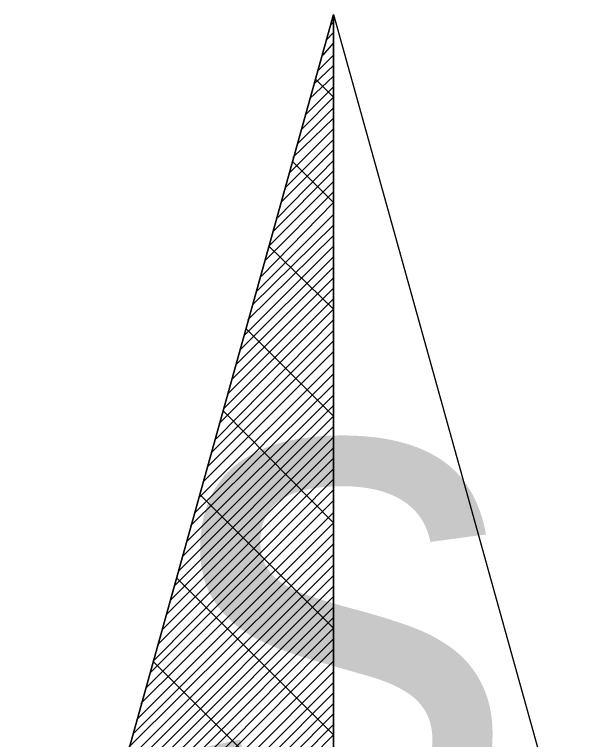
# Model space of a CAD drawing. Extents: x -729889 to -691139, y -995431 to -974354.
# Drawn here: x -725820.779 to -725820.117, y -978980.534 to -978979.695 of the extents above; entities that cross this region are included whole.
import ezdxf

# ---------------------------------------------------------------- set-up
doc = ezdxf.new("R2010")
doc.units = 0
doc.layers.add('Svítidlo vestavné a přisazené venkovní', color=7, linetype='Continuous')
doc.layers.add('Světelný bod se zemním svítidlem', color=7, linetype='Continuous')

# ---------------------------------------------------------------- blocks, each defined once
blk = doc.blocks.new('Světlo')
at = {"layer": 'Světelný bod se zemním svítidlem'}
for p, q in [((-0.3687, 0.3687), (0, 1.69391)), ((0, 1.69391), (-0.3687, 0.3687)), ((-0.29565, 0.6313), (0, 1.69391)), ((0, 1.69391), (0.3687, 0.3687)), ((0, 0), (0, 1.69391)), ((0, 1.69391), (0.29565, 0.6313)), ((0, 1.69391), (0, -1.30435)), ((-0.00348, 1.68174), (0, 1.68522)), ((-0.0087, 1.66435), (0, 1.67304)), ((-0.01217, 1.64696), (0, 1.66087)), ((-0.01739, 1.62957), (0, 1.64696)), ((-0.02261, 1.61391), (0, 1.63478)), ((-0.02783, 1.59652), (0, 1.62261)), ((0, 1.59826), (-0.02087, 1.61913)), ((-0.0313, 1.57913), (0, 1.61043)), ((-0.03652, 1.56174), (0, 1.59826)), ((-0.04174, 1.54435), (0, 1.58609)), ((-0.04696, 1.5287), (0, 1.57391)), ((-0.05043, 1.5113), (0, 1.56174)), ((-0.05565, 1.49391), (0, 1.54957)), ((-0.06087, 1.47652), (0, 1.53739)), ((-0.06435, 1.45913), (0, 1.52522)), ((0, 1.47652), (-0.04696, 1.52348)), ((-0.06957, 1.44348), (0, 1.51304)), ((-0.07478, 1.42609), (0, 1.50087)), ((-0.08, 1.4087), (0, 1.4887)), ((-0.08348, 1.3913), (0, 1.47652)), ((-0.0887, 1.37391), (0, 1.46261)), ((-0.09391, 1.35826), (0, 1.45043)), ((-0.09913, 1.34087), (0, 1.43826)), ((-0.10261, 1.32348), (0, 1.42609)), ((0, 1.35304), (-0.07478, 1.42609)), ((-0.10783, 1.30609), (0, 1.41391)), ((-0.11304, 1.2887), (0, 1.40174)), ((-0.11652, 1.27304), (0, 1.38957)), ((-0.12174, 1.25565), (0, 1.37739)), ((-0.12696, 1.23826), (0, 1.36522)), ((-0.13217, 1.22087), (0, 1.35304)), ((-0.13565, 1.20348), (0, 1.34087)), ((-0.14087, 1.18783), (0, 1.3287)), ((0, 1.22957), (-0.10087, 1.33043)), ((-0.14609, 1.17043), (0, 1.31652)), ((-0.1513, 1.15304), (0, 1.30435)), ((-0.15478, 1.13565), (0, 1.29043)), ((-0.16, 1.11826), (0, 1.27826)), ((-0.16522, 1.10261), (0, 1.26609)), ((-0.1687, 1.08522), (0, 1.25391)), ((-0.17391, 1.06783), (0, 1.24174)), ((0, 1.10609), (-0.12696, 1.23478)), ((-0.17913, 1.05043), (0, 1.22957)), ((-0.18435, 1.03304), (0, 1.21739)), ((-0.18783, 1.01739), (0, 1.20522)), ((-0.19304, 1), (0, 1.19304)), ((-0.19826, 0.98261), (0, 1.18087)), ((-0.20348, 0.96522), (0, 1.1687)), ((-0.20696, 0.94783), (0, 1.15652)), ((-0.21217, 0.93217), (0, 1.14435)), ((-0.21739, 0.91478), (0, 1.13217)), ((0, 0.98435), (-0.15478, 1.13913)), ((-0.22261, 0.89739), (0, 1.11826)), ((-0.22609, 0.88), (0, 1.10609)), ((-0.2313, 0.86261), (0, 1.09391)), ((-0.23652, 0.84696), (0, 1.08174)), ((-0.24, 0.82957), (0, 1.06957)), ((-0.24522, 0.81217), (0, 1.05739)), ((0, 1.05217), (0, 1.05043)), ((-0.25043, 0.79478), (0, 1.04522)), ((0, 0.86087), (-0.18087, 1.04174)), ((-0.25565, 0.77739), (0, 1.03304)), ((-0.25913, 0.76174), (0, 1.02087)), ((-0.26435, 0.74435), (0, 1.0087)), ((-0.26957, 0.72696), (0, 0.99652)), ((-0.27478, 0.70957), (0, 0.98435)), ((-0.27826, 0.69217), (0, 0.97217)), ((-0.28348, 0.67652), (0, 0.96)), ((-0.2887, 0.65913), (0, 0.94609)), ((0, 0.73739), (-0.2087, 0.94609)), ((-0.29217, 0.64174), (0, 0.93391)), ((-0.29739, 0.62435), (0, 0.92174)), ((-0.30261, 0.60696), (0, 0.90957)), ((-0.30783, 0.5913), (0, 0.89739)), ((-0.3113, 0.57391), (0, 0.88522)), ((-0.31652, 0.55652), (0, 0.87304)), ((-0.32174, 0.53913), (0, 0.86087))]:
    blk.add_line(p, q, dxfattribs=at)
blk.add_text('s', height=0.6087, dxfattribs=at).set_placement((-0.19392, 0.73244))

msp = doc.modelspace()

# ---------------------------------------------------------------- block references
at = {"layer": 'Svítidlo vestavné a přisazené venkovní', "xscale": 1.0005800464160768, "yscale": 1.0005800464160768}
msp.add_blockref('Světlo', (-725820.40968, -978981.38982), dxfattribs=at)

doc.saveas('drawing.dxf')
